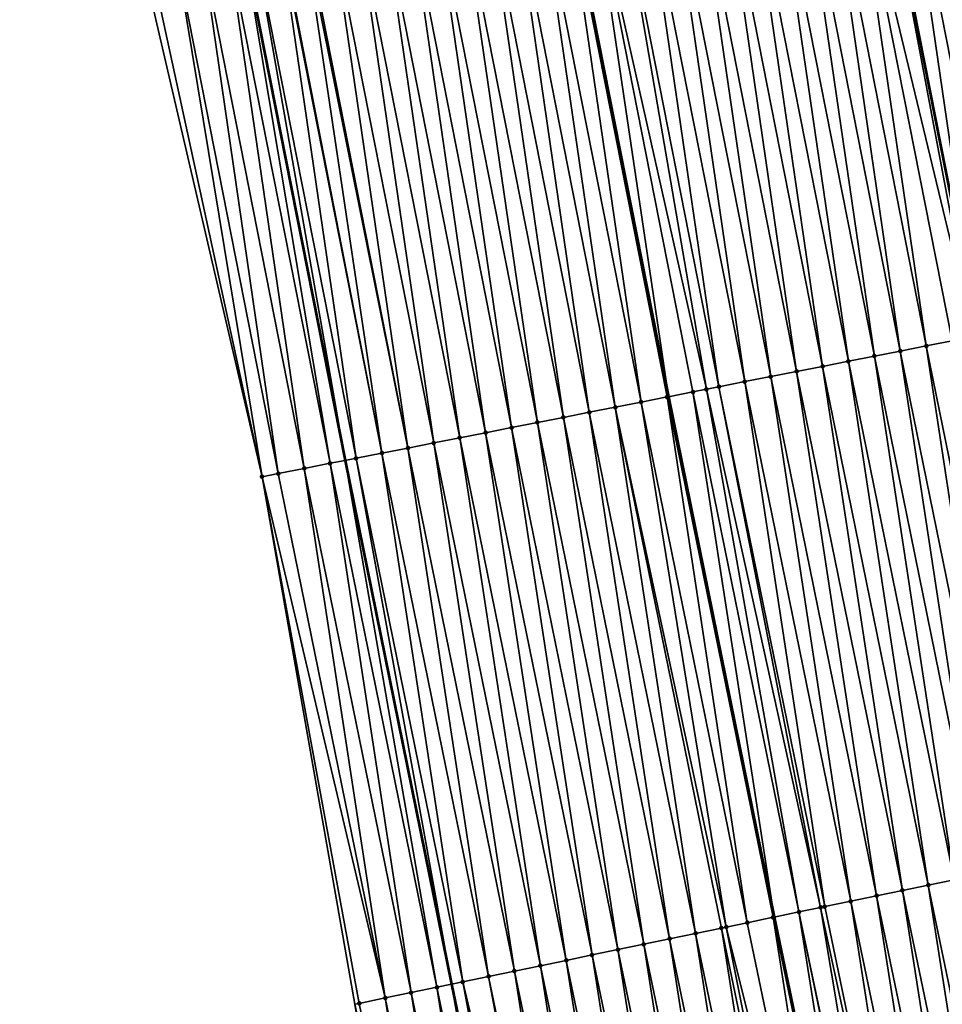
# Model space of a CAD drawing. Header units: feet. Extents: x 2007189 to 2022806, y 818621 to 837694.
# Tile 258 of 656: x 2011466 to 2011501, y 827110 to 827147. Entities that reach past the tile are written whole.
import ezdxf

# ---------------------------------------------------------------- set-up
doc = ezdxf.new("R2010")
doc.units = ezdxf.units.FT
doc.header["$MEASUREMENT"] = 0
for name, color, linetype, lineweight in [('EP_Travel Lane', 172, 'Continuous', 53), ('Road Shots', 141, 'Continuous', 100), ('Road X-Section', 40, 'Continuous', 13), ('STRIPING', 60, 'Continuous', 53)]:
    doc.layers.add(name, color=color, linetype=linetype, lineweight=lineweight)
doc.layers.add('I-77-MM17-21_SB-Surface-Border', color=7, linetype='Continuous')
doc.layers.add('I-77-MM17-21_SB-Surface-TIN', color=7, linetype='Continuous')

msp = doc.modelspace()

# ---------------------------------------------------------------- linework, layer by layer
at = {"layer": 'EP_Travel Lane'}
msp.add_polyline3d([(2011426.064436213, 827426.9163370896, 310.7935345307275), (2011429.090653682, 827407.1466084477, 310.8020995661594), (2011432.116868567, 827387.3768966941, 310.8280095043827), (2011435.14308394, 827367.6071817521, 310.8505468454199), (2011438.383504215, 827347.5752606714, 310.8550142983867), (2011441.677768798, 827327.8484129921, 310.8450038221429), (2011444.972028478, 827308.1215946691, 310.8676867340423), (2011448.266279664, 827288.3948272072, 310.9462052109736), (2011451.785399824, 827268.3978280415, 311.0168383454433), (2011455.348747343, 827248.7178492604, 311.0530579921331), (2011458.912086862, 827229.0379146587, 311.1058170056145), (2011462.475431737, 827209.3579504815, 311.1475301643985), (2011466.304121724, 827189.3753401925, 311.1956917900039), (2011470.173182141, 827169.7531448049, 311.2224514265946), (2011474.042224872, 827150.131039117, 311.2814960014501), (2011477.91123895, 827130.5090787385, 311.3928409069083), (2011481.943774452, 827110.6780281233, 311.4529107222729), (2011486.019857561, 827091.0979592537, 311.5345696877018), (2011490.095915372, 827071.518011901, 311.6420071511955), (2011494.171960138, 827051.938127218, 311.7626934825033), (2011498.561402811, 827032.0206688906, 311.8343273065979), (2011503.034300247, 827012.5273846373, 311.9249196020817), (2011507.507186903, 826993.0341473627, 312.0241428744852), (2011511.980064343, 826973.5409502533, 312.1307927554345)], dxfattribs=at)
at = {"layer": 'I-77-MM17-21_SB-Surface-Border', "color": 3, "linetype": 'Continuous', "lineweight": -3}
msp.add_polyline3d([(2011508.501863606, 826972.7529441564, 312.2280036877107), (2011503.139366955, 826992.0446366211, 312.1538696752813), (2011499.053788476, 827011.6255781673, 312.0363554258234), (2011494.003149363, 827030.9878409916, 311.9389719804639), (2011490.003879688, 827051.0708970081, 311.8562956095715), (2011485.576583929, 827070.5778773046, 311.7797985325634), (2011481.447137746, 827090.1467194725, 311.6741748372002), (2011478.279633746, 827109.915714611, 311.5483360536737), (2011474.770456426, 827129.8902702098, 311.4510833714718), (2011470.246025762, 827149.3831021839, 311.3533416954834), (2011466.741395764, 827169.0770481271, 311.3022009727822), (2011463.03818234, 827188.7319729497, 311.2909535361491), (2011457.694417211, 827208.4927978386, 311.3367523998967), (2011454.197824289, 827228.1848614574, 311.2997725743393), (2011450.313611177, 827247.8067217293, 311.2559457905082), (2011447.416001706, 827267.6070954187, 311.1663260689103), (2011443.057618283, 827287.525218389, 311.1672876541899), (2011438.967472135, 827307.1191249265, 311.1410504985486), (2011435.842362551, 827326.8741582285, 311.0839531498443), (2011432.026686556, 827346.5139510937, 311.113053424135), (2011429.609889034, 827366.7573942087, 311.0491658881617), (2011426.783208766, 827386.5577401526, 311.0058576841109), (2011425.399805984, 827406.5797546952, 310.9208343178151), (2011421.566969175, 827426.2255988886, 310.9372846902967)], dxfattribs=at)
at = {"layer": 'I-77-MM17-21_SB-Surface-TIN', "color": 128, "linetype": 'Continuous', "lineweight": -3}
for points in [[(2011502.854052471, 827135.4219310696, 310.4201191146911), (2011499.968082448, 827155.2375396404, 310.2785000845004), (2011498.986931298, 827155.044297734, 310.3202895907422)], [(2011503.835202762, 827135.6151773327, 310.3798976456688), (2011500.949233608, 827155.4307815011, 310.2366941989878), (2011499.968082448, 827155.2375396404, 310.2785000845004)], [(2011502.854052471, 827135.4219310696, 310.4201191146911), (2011503.835202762, 827135.6151773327, 310.3798976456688), (2011499.968082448, 827155.2375396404, 310.2785000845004)], [(2011498.986931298, 827155.044297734, 310.3202895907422), (2011498.005778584, 827154.8510397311, 310.3566090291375), (2011501.872902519, 827135.2286595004, 310.4515497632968)], [(2011502.854052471, 827135.4219310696, 310.4201191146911), (2011498.986931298, 827155.044297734, 310.3202895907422), (2011501.872902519, 827135.2286595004, 310.4515497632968)], [(2011499.910613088, 827134.8421339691, 310.5197961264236), (2011497.024636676, 827154.6577749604, 310.3898458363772), (2011496.043489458, 827154.4645131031, 310.4244546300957)], [(2011501.698767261, 827135.1943550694, 310.4562819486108), (2011498.005778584, 827154.8510397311, 310.3566090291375), (2011497.024636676, 827154.6577749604, 310.3898458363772)], [(2011499.910613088, 827134.8421339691, 310.5197961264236), (2011500.891762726, 827135.0353835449, 310.4807670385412), (2011497.024636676, 827154.6577749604, 310.3898458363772)], [(2011500.891762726, 827135.0353835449, 310.4807670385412), (2011501.698767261, 827135.1943550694, 310.4562819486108), (2011497.024636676, 827154.6577749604, 310.3898458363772)], [(2011501.698767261, 827135.1943550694, 310.4562819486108), (2011501.872902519, 827135.2286595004, 310.4515497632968), (2011498.005778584, 827154.8510397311, 310.3566090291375)], [(2011497.948313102, 827134.4556384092, 310.5991470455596), (2011495.062341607, 827154.2712544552, 310.4602185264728), (2011494.081191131, 827154.0780091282, 310.5007768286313)], [(2011498.929464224, 827134.6488804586, 310.5574090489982), (2011496.043489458, 827154.4645131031, 310.4244546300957), (2011495.062341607, 827154.2712544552, 310.4602185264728)], [(2011497.948313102, 827134.4556384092, 310.5991470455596), (2011498.929464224, 827134.6488804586, 310.5574090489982), (2011495.062341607, 827154.2712544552, 310.4602185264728)], [(2011498.929464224, 827134.6488804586, 310.5574090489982), (2011499.910613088, 827134.8421339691, 310.5197961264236), (2011496.043489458, 827154.4645131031, 310.4244546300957)], [(2011495.986007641, 827134.0691706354, 310.6884986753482), (2011493.100039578, 827153.8847692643, 310.5433014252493), (2011492.118887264, 827153.6915332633, 310.5872163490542)], [(2011496.967161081, 827134.2624009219, 310.6425270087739), (2011494.081191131, 827154.0780091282, 310.5007768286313), (2011493.100039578, 827153.8847692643, 310.5433014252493)], [(2011495.986007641, 827134.0691706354, 310.6884986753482), (2011496.967161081, 827134.2624009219, 310.6425270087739), (2011493.100039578, 827153.8847692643, 310.5433014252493)], [(2011496.967161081, 827134.2624009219, 310.6425270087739), (2011497.948313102, 827134.4556384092, 310.5991470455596), (2011494.081191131, 827154.0780091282, 310.5007768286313)], [(2011494.023707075, 827133.6826780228, 310.7689103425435), (2011491.13773598, 827153.498292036, 310.6292501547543), (2011490.156586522, 827153.3050415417, 310.6679486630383)], [(2011495.004857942, 827133.8759213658, 310.7276379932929), (2011492.118887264, 827153.6915332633, 310.5872163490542), (2011491.13773598, 827153.498292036, 310.6292501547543)], [(2011494.023707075, 827133.6826780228, 310.7689103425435), (2011495.004857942, 827133.8759213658, 310.7276379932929), (2011491.13773598, 827153.498292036, 310.6292501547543)], [(2011495.004857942, 827133.8759213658, 310.7276379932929), (2011495.986007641, 827134.0691706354, 310.6884986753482), (2011492.118887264, 827153.6915332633, 310.5872163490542)], [(2011492.06140324, 827133.2962019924, 310.8552902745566), (2011489.17543581, 827153.1117974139, 310.7089386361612), (2011488.194284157, 827152.9185580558, 310.7516452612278)], [(2011493.042555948, 827133.4894359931, 310.8106554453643), (2011490.156586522, 827153.3050415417, 310.6679486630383), (2011489.17543581, 827153.1117974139, 310.7089386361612)], [(2011492.06140324, 827133.2962019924, 310.8552902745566), (2011493.042555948, 827133.4894359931, 310.8106554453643), (2011489.17543581, 827153.1117974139, 310.7089386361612)], [(2011493.042555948, 827133.4894359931, 310.8106554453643), (2011494.023707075, 827133.6826780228, 310.7689103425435), (2011490.156586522, 827153.3050415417, 310.6679486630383)], [(2011487.213133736, 827152.7253124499, 310.7921031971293), (2011486.281623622, 827152.5418291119, 310.8253876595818), (2011490.149681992, 827132.9196592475, 310.9294093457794)], [(2011491.588992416, 827133.2031569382, 310.8748132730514), (2011488.194284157, 827152.9185580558, 310.7516452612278), (2011487.213133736, 827152.7253124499, 310.7921031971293)], [(2011491.080253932, 827133.1029507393, 310.8937156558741), (2011487.213133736, 827152.7253124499, 310.7921031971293), (2011490.149681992, 827132.9196592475, 310.9294093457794)], [(2011491.080253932, 827133.1029507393, 310.8937156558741), (2011491.588992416, 827133.2031569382, 310.8748132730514), (2011487.213133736, 827152.7253124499, 310.7921031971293)], [(2011491.588992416, 827133.2031569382, 310.8748132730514), (2011492.06140324, 827133.2962019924, 310.8552902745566), (2011488.194284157, 827152.9185580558, 310.7516452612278)], [(2011488.136809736, 827132.5231780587, 311.0021818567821), (2011485.250837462, 827152.3387980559, 310.8646753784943), (2011484.269689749, 827152.1455387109, 310.9001883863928)], [(2011489.117954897, 827132.716450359, 310.9713316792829), (2011486.231986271, 827152.532051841, 310.8271612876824), (2011485.250837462, 827152.3387980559, 310.8646753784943)], [(2011488.136809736, 827132.5231780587, 311.0021818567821), (2011489.117954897, 827132.716450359, 310.9713316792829), (2011485.250837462, 827152.3387980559, 310.8646753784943)], [(2011490.099105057, 827132.9096972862, 310.9313493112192), (2011486.281623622, 827152.5418291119, 310.8253876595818), (2011486.231986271, 827152.532051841, 310.8271612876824)], [(2011489.117954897, 827132.716450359, 310.9713316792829), (2011490.099105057, 827132.9096972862, 310.9313493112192), (2011486.231986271, 827152.532051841, 310.8271612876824)], [(2011490.099105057, 827132.9096972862, 310.9313493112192), (2011490.149681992, 827132.9196592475, 310.9294093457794), (2011486.281623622, 827152.5418291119, 310.8253876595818)], [(2011486.174519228, 827132.1366344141, 311.0642262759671), (2011483.28854432, 827151.9522677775, 310.931530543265), (2011482.307397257, 827151.7590051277, 310.9658541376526)], [(2011487.155666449, 827132.3298962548, 311.0296115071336), (2011484.269689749, 827152.1455387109, 310.9001883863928), (2011483.28854432, 827151.9522677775, 310.931530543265)], [(2011486.174519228, 827132.1366344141, 311.0642262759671), (2011487.155666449, 827132.3298962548, 311.0296115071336), (2011483.28854432, 827151.9522677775, 310.931530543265)], [(2011487.155666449, 827132.3298962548, 311.0296115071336), (2011488.136809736, 827132.5231780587, 311.0021818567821), (2011484.269689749, 827152.1455387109, 310.9001883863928)], [(2011484.212219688, 827131.750136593, 311.1427633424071), (2011481.326248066, 827151.5657532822, 311.0040663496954), (2011480.345097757, 827151.3725071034, 311.0443180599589)], [(2011485.193370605, 827131.9433796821, 311.1013996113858), (2011482.307397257, 827151.7590051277, 310.9658541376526), (2011481.326248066, 827151.5657532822, 311.0040663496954)], [(2011484.212219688, 827131.750136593, 311.1427633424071), (2011485.193370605, 827131.9433796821, 311.1013996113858), (2011481.326248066, 827151.5657532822, 311.0040663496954)], [(2011485.193370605, 827131.9433796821, 311.1013996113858), (2011486.174519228, 827132.1366344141, 311.0642262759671), (2011482.307397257, 827151.7590051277, 310.9658541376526)], [(2011482.249917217, 827131.363653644, 311.2266531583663), (2011479.363946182, 827151.1792673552, 311.0868842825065), (2011478.382794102, 827150.9860301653, 311.1303712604)], [(2011483.231068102, 827131.5568968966, 311.185348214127), (2011480.345097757, 827151.3725071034, 311.0443180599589), (2011479.363946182, 827151.1792673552, 311.0868842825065)], [(2011482.249917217, 827131.363653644, 311.2266531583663), (2011483.231068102, 827131.5568968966, 311.185348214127), (2011479.363946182, 827151.1792673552, 311.0868842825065)], [(2011483.231068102, 827131.5568968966, 311.185348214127), (2011484.212219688, 827131.750136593, 311.1427633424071), (2011480.345097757, 827151.3725071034, 311.0443180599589)], [(2011480.287614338, 827130.9771727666, 311.3112885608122), (2011477.401642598, 827150.7927900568, 311.1728078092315), (2011476.420492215, 827150.5995442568, 311.2131958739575)], [(2011481.268765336, 827131.1704154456, 311.2697771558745), (2011478.382794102, 827150.9860301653, 311.1303712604), (2011477.401642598, 827150.7927900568, 311.1728078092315)], [(2011480.287614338, 827130.9771727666, 311.3112885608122), (2011481.268765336, 827131.1704154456, 311.2697771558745), (2011477.401642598, 827150.7927900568, 311.1728078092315)], [(2011481.268765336, 827131.1704154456, 311.2697771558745), (2011482.249917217, 827131.363653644, 311.2266531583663), (2011478.382794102, 827150.9860301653, 311.1303712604)], [(2011478.325318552, 827130.5906558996, 311.3829706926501), (2011475.439345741, 827150.4062786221, 311.246445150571), (2011474.458202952, 827150.2129942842, 311.2729628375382)], [(2011479.306465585, 827130.7839186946, 311.3486994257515), (2011475.478769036, 827150.4140446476, 311.2452646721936), (2011475.439345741, 827150.4062786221, 311.246445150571)], [(2011478.325318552, 827130.5906558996, 311.3829706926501), (2011479.306465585, 827130.7839186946, 311.3486994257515), (2011475.439345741, 827150.4062786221, 311.246445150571)], [(2011479.306465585, 827130.7839186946, 311.3486994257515), (2011476.353764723, 827150.5864012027, 311.2157643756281), (2011475.478769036, 827150.4140446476, 311.2452646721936)], [(2011480.287614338, 827130.9771727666, 311.3112885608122), (2011476.420492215, 827150.5995442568, 311.2131958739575), (2011476.353764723, 827150.5864012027, 311.2157643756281)], [(2011479.306465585, 827130.7839186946, 311.3486994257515), (2011480.287614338, 827130.9771727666, 311.3112885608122), (2011476.353764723, 827150.5864012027, 311.2157643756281)], [(2011476.363040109, 827130.2040510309, 311.4229795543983), (2011473.477063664, 827150.0196921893, 311.2930894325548), (2011472.495926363, 827149.8263800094, 311.3095862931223)], [(2011477.344177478, 827130.3973628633, 311.4063576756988), (2011474.042224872, 827150.131039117, 311.2814960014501), (2011473.477063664, 827150.0196921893, 311.2930894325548)], [(2011476.363040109, 827130.2040510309, 311.4229795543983), (2011477.344177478, 827130.3973628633, 311.4063576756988), (2011473.477063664, 827150.0196921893, 311.2930894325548)], [(2011474.458202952, 827150.2129942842, 311.2729628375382), (2011474.042224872, 827150.131039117, 311.2814960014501), (2011477.91123895, 827130.5090787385, 311.3928409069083)], [(2011477.344177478, 827130.3973628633, 311.4063576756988), (2011477.91123895, 827130.5090787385, 311.3928409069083), (2011474.042224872, 827150.131039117, 311.2814960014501)], [(2011478.325318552, 827130.5906558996, 311.3829706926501), (2011474.458202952, 827150.2129942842, 311.2729628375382), (2011477.91123895, 827130.5090787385, 311.3928409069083)], [(2011475.381902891, 827130.010738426, 311.4393234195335), (2011472.495926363, 827149.8263800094, 311.3095862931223), (2011471.514788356, 827149.6330714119, 311.327372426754)], [(2011475.381902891, 827130.010738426, 311.4393234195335), (2011476.363040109, 827130.2040510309, 311.4229795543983), (2011472.495926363, 827149.8263800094, 311.3095862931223)], [(2011474.770456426, 827129.8902702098, 311.4510833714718), (2011470.533649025, 827149.439769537, 311.347578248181), (2011470.246025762, 827149.3831021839, 311.3533416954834)], [(2011474.770456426, 827129.8902702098, 311.4510833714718), (2011471.514788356, 827149.6330714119, 311.327372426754), (2011470.533649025, 827149.439769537, 311.347578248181)], [(2011474.770456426, 827129.8902702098, 311.4510833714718), (2011475.381902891, 827130.010738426, 311.4393234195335), (2011471.514788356, 827149.6330714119, 311.327372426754)], [(2011502.925111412, 827115.0418487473, 310.645491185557), (2011499.910613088, 827134.8421339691, 310.5197961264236), (2011498.929464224, 827134.6488804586, 310.5574090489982)], [(2011503.904162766, 827115.245462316, 310.604717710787), (2011500.891762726, 827135.0353835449, 310.4807670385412), (2011499.910613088, 827134.8421339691, 310.5197961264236)], [(2011502.925111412, 827115.0418487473, 310.645491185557), (2011503.904162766, 827115.245462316, 310.604717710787), (2011499.910613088, 827134.8421339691, 310.5197961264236)], [(2011500.967010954, 827114.6346108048, 310.7247461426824), (2011497.948313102, 827134.4556384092, 310.5991470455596), (2011496.967161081, 827134.2624009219, 310.6425270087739)], [(2011501.946059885, 827114.838236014, 310.686441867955), (2011498.929464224, 827134.6488804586, 310.5574090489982), (2011497.948313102, 827134.4556384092, 310.5991470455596)], [(2011500.967010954, 827114.6346108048, 310.7247461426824), (2011501.946059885, 827114.838236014, 310.686441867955), (2011497.948313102, 827134.4556384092, 310.5991470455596)], [(2011501.946059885, 827114.838236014, 310.686441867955), (2011502.925111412, 827115.0418487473, 310.645491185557), (2011498.929464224, 827134.6488804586, 310.5574090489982)], [(2011499.008903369, 827114.227407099, 310.8112634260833), (2011495.986007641, 827134.0691706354, 310.6884986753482), (2011495.004857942, 827133.8759213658, 310.7276379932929)], [(2011499.987955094, 827114.4310188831, 310.7701114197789), (2011496.967161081, 827134.2624009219, 310.6425270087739), (2011495.986007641, 827134.0691706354, 310.6884986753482)], [(2011499.008903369, 827114.227407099, 310.8112634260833), (2011499.987955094, 827114.4310188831, 310.7701114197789), (2011495.986007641, 827134.0691706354, 310.6884986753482)], [(2011499.987955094, 827114.4310188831, 310.7701114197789), (2011500.967010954, 827114.6346108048, 310.7247461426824), (2011496.967161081, 827134.2624009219, 310.6425270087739)], [(2011497.050801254, 827113.8201771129, 310.8922061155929), (2011494.023707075, 827133.6826780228, 310.7689103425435), (2011493.042555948, 827133.4894359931, 310.8106554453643)], [(2011498.029855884, 827114.0237749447, 310.8480944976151), (2011495.004857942, 827133.8759213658, 310.7276379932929), (2011494.023707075, 827133.6826780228, 310.7689103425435)], [(2011497.050801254, 827113.8201771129, 310.8922061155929), (2011498.029855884, 827114.0237749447, 310.8480944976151), (2011494.023707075, 827133.6826780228, 310.7689103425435)], [(2011498.029855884, 827114.0237749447, 310.8480944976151), (2011499.008903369, 827114.227407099, 310.8112634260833), (2011495.004857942, 827133.8759213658, 310.7276379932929)], [(2011495.90942584, 827113.5828160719, 310.9419975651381), (2011492.06140324, 827133.2962019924, 310.8552902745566), (2011491.588992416, 827133.2031569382, 310.8748132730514)], [(2011496.071747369, 827113.616575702, 310.9355584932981), (2011493.042555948, 827133.4894359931, 310.8106554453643), (2011492.06140324, 827133.2962019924, 310.8552902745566)], [(2011495.90942584, 827113.5828160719, 310.9419975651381), (2011496.071747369, 827113.616575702, 310.9355584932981), (2011492.06140324, 827133.2962019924, 310.8552902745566)], [(2011496.071747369, 827113.616575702, 310.9355584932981), (2011497.050801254, 827113.8201771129, 310.8922061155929), (2011493.042555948, 827133.4894359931, 310.8106554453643)], [(2011493.134603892, 827113.0056841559, 311.0470946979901), (2011490.099105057, 827132.9096972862, 310.9313493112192), (2011489.117954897, 827132.716450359, 310.9713316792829)], [(2011494.113651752, 827113.2093145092, 311.0098816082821), (2011490.149681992, 827132.9196592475, 310.9294093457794), (2011490.099105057, 827132.9096972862, 310.9313493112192)], [(2011493.134603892, 827113.0056841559, 311.0470946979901), (2011494.113651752, 827113.2093145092, 311.0098816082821), (2011490.099105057, 827132.9096972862, 310.9313493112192)], [(2011491.080253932, 827133.1029507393, 310.8937156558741), (2011490.149681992, 827132.9196592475, 310.9294093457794), (2011494.160125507, 827113.2189805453, 311.0081244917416)], [(2011494.113651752, 827113.2093145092, 311.0098816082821), (2011494.160125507, 827113.2189805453, 311.0081244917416), (2011490.149681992, 827132.9196592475, 310.9294093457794)], [(2011495.092699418, 827113.4129457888, 310.9728649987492), (2011491.588992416, 827133.2031569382, 310.8748132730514), (2011491.080253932, 827133.1029507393, 310.8937156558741)], [(2011495.092699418, 827113.4129457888, 310.9728649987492), (2011491.080253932, 827133.1029507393, 310.8937156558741), (2011494.160125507, 827113.2189805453, 311.0081244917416)], [(2011495.092699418, 827113.4129457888, 310.9728649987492), (2011495.90942584, 827113.5828160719, 310.9419975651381), (2011491.588992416, 827133.2031569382, 310.8748132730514)], [(2011491.176523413, 827112.5983502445, 311.1059926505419), (2011488.136809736, 827132.5231780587, 311.0021818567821), (2011487.155666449, 827132.3298962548, 311.0296115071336)], [(2011492.337864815, 827112.8399458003, 311.0720782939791), (2011489.117954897, 827132.716450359, 310.9713316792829), (2011488.136809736, 827132.5231780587, 311.0021818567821)], [(2011491.176523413, 827112.5983502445, 311.1059926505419), (2011492.155563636, 827112.8020172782, 311.076560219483), (2011488.136809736, 827132.5231780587, 311.0021818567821)], [(2011492.155563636, 827112.8020172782, 311.076560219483), (2011492.337864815, 827112.8399458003, 311.0720782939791), (2011488.136809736, 827132.5231780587, 311.0021818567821)], [(2011492.337864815, 827112.8399458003, 311.0720782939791), (2011493.134603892, 827113.0056841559, 311.0470946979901), (2011489.117954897, 827132.716450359, 310.9713316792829)], [(2011489.218425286, 827112.1911011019, 311.182871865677), (2011486.174519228, 827132.1366344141, 311.0642262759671), (2011485.193370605, 827131.9433796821, 311.1013996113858)], [(2011490.197472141, 827112.3947362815, 311.146682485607), (2011487.155666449, 827132.3298962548, 311.0296115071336), (2011486.174519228, 827132.1366344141, 311.0642262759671)], [(2011489.218425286, 827112.1911011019, 311.182871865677), (2011490.197472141, 827112.3947362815, 311.146682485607), (2011486.174519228, 827132.1366344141, 311.0642262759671)], [(2011490.197472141, 827112.3947362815, 311.146682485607), (2011491.176523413, 827112.5983502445, 311.1059926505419), (2011487.155666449, 827132.3298962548, 311.0296115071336)], [(2011488.239375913, 827111.9874780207, 311.2216275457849), (2011485.193370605, 827131.9433796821, 311.1013996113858), (2011484.212219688, 827131.750136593, 311.1427633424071)], [(2011488.239375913, 827111.9874780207, 311.2216275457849), (2011489.218425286, 827112.1911011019, 311.182871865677), (2011485.193370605, 827131.9433796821, 311.1013996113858)], [(2011486.28127382, 827111.5802479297, 311.3025479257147), (2011483.231068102, 827131.5568968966, 311.185348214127), (2011482.249917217, 827131.363653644, 311.2266531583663)], [(2011487.260321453, 827111.7838793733, 311.2655661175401), (2011484.212219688, 827131.750136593, 311.1427633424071), (2011483.231068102, 827131.5568968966, 311.185348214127)], [(2011486.28127382, 827111.5802479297, 311.3025479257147), (2011487.260321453, 827111.7838793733, 311.2655661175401), (2011483.231068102, 827131.5568968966, 311.185348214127)], [(2011487.260321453, 827111.7838793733, 311.2655661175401), (2011488.239375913, 827111.9874780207, 311.2216275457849), (2011484.212219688, 827131.750136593, 311.1427633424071)], [(2011484.323179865, 827111.1729787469, 311.3751762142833), (2011481.268765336, 827131.1704154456, 311.2697771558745), (2011480.287614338, 827130.9771727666, 311.3112885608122)], [(2011485.302226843, 827111.3766133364, 311.3388616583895), (2011482.249917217, 827131.363653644, 311.2266531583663), (2011481.268765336, 827131.1704154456, 311.2697771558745)], [(2011484.323179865, 827111.1729787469, 311.3751762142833), (2011485.302226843, 827111.3766133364, 311.3388616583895), (2011481.268765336, 827131.1704154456, 311.2697771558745)], [(2011485.302226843, 827111.3766133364, 311.3388616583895), (2011486.28127382, 827111.5802479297, 311.3025479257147), (2011482.249917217, 827131.363653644, 311.2266531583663)], [(2011482.365091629, 827110.7656820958, 311.4419778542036), (2011479.306465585, 827130.7839186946, 311.3486994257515), (2011478.325318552, 827130.5906558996, 311.3829706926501)], [(2011483.344134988, 827110.9693340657, 311.4093500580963), (2011480.287614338, 827130.9771727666, 311.3112885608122), (2011479.306465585, 827130.7839186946, 311.3486994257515)], [(2011482.365091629, 827110.7656820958, 311.4419778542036), (2011483.344134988, 827110.9693340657, 311.4093500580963), (2011479.306465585, 827130.7839186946, 311.3486994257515)], [(2011483.344134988, 827110.9693340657, 311.4093500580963), (2011484.323179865, 827111.1729787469, 311.3751762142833), (2011480.287614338, 827130.9771727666, 311.3112885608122)], [(2011480.40702141, 827110.3582988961, 311.4904206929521), (2011477.344177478, 827130.3973628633, 311.4063576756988), (2011476.363040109, 827130.2040510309, 311.4229795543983)], [(2011481.386055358, 827110.5619960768, 311.4673831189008), (2011477.91123895, 827130.5090787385, 311.3928409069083), (2011477.344177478, 827130.3973628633, 311.4063576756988)], [(2011480.40702141, 827110.3582988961, 311.4904206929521), (2011481.386055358, 827110.5619960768, 311.4673831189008), (2011477.344177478, 827130.3973628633, 311.4063576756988)], [(2011478.325318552, 827130.5906558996, 311.3829706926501), (2011477.91123895, 827130.5090787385, 311.3928409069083), (2011481.943774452, 827110.6780281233, 311.4529107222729)], [(2011481.386055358, 827110.5619960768, 311.4673831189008), (2011481.943774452, 827110.6780281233, 311.4529107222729), (2011477.91123895, 827130.5090787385, 311.3928409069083)], [(2011482.365091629, 827110.7656820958, 311.4419778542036), (2011478.325318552, 827130.5906558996, 311.3829706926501), (2011481.943774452, 827110.6780281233, 311.4529107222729)], [(2011479.427985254, 827110.1546123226, 311.51570833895), (2011475.381902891, 827130.010738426, 311.4393234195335), (2011474.770456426, 827129.8902702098, 311.4510833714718)], [(2011478.279633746, 827109.915714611, 311.5483360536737), (2011478.448946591, 827109.9509377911, 311.5435503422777), (2011474.770456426, 827129.8902702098, 311.4510833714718)], [(2011478.448946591, 827109.9509377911, 311.5435503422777), (2011479.427985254, 827110.1546123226, 311.51570833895), (2011474.770456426, 827129.8902702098, 311.4510833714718)], [(2011479.427985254, 827110.1546123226, 311.51570833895), (2011476.363040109, 827130.2040510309, 311.4229795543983), (2011475.381902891, 827130.010738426, 311.4393234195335)], [(2011479.427985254, 827110.1546123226, 311.51570833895), (2011480.40702141, 827110.3582988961, 311.4904206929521), (2011476.363040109, 827130.2040510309, 311.4229795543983)], [(2011504.064024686, 827094.8510143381, 310.865402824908), (2011500.967010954, 827114.6346108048, 310.7247461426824), (2011499.987955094, 827114.4310188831, 310.7701114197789)], [(2011503.084975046, 827094.6473925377, 310.9044311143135), (2011499.987955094, 827114.4310188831, 310.7701114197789), (2011499.008903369, 827114.227407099, 310.8112634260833)], [(2011503.084975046, 827094.6473925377, 310.9044311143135), (2011504.064024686, 827094.8510143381, 310.865402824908), (2011499.987955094, 827114.4310188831, 310.7701114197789)], [(2011501.12687229, 827094.2401656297, 310.986028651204), (2011498.029855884, 827114.0237749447, 310.8480944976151), (2011497.050801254, 827113.8201771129, 310.8922061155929)], [(2011502.105924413, 827094.4437755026, 310.9444702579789), (2011499.008903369, 827114.227407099, 310.8112634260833), (2011498.029855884, 827114.0237749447, 310.8480944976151)], [(2011501.12687229, 827094.2401656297, 310.986028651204), (2011502.105924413, 827094.4437755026, 310.9444702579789), (2011498.029855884, 827114.0237749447, 310.8480944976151)], [(2011502.105924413, 827094.4437755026, 310.9444702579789), (2011503.084975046, 827094.6473925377, 310.9044311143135), (2011499.008903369, 827114.227407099, 310.8112634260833)], [(2011499.215854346, 827093.8427509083, 311.0697204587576), (2011495.90942584, 827113.5828160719, 310.9419975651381), (2011495.092699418, 827113.4129457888, 310.9728649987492)], [(2011500.147818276, 827094.0365648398, 311.029513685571), (2011496.071747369, 827113.616575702, 310.9355584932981), (2011495.90942584, 827113.5828160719, 310.9419975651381)], [(2011499.215854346, 827093.8427509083, 311.0697204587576), (2011500.147818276, 827094.0365648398, 311.029513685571), (2011495.90942584, 827113.5828160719, 310.9419975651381)], [(2011500.147818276, 827094.0365648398, 311.029513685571), (2011497.050801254, 827113.8201771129, 310.8922061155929), (2011496.071747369, 827113.616575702, 310.9355584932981)], [(2011500.147818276, 827094.0365648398, 311.029513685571), (2011501.12687229, 827094.2401656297, 310.986028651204), (2011497.050801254, 827113.8201771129, 310.8922061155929)], [(2011497.210675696, 827093.4256689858, 311.1401389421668), (2011494.113651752, 827113.2093145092, 311.0098816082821), (2011493.134603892, 827113.0056841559, 311.0470946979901)], [(2011498.18972466, 827093.6292940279, 311.101798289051), (2011494.160125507, 827113.2189805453, 311.0081244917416), (2011494.113651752, 827113.2093145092, 311.0098816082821)], [(2011497.210675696, 827093.4256689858, 311.1401389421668), (2011498.18972466, 827093.6292940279, 311.101798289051), (2011494.113651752, 827113.2093145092, 311.0098816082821)], [(2011495.092699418, 827113.4129457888, 310.9728649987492), (2011494.160125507, 827113.2189805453, 311.0081244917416), (2011498.236198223, 827093.6389616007, 311.1003617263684)], [(2011498.18972466, 827093.6292940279, 311.101798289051), (2011498.236198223, 827093.6389616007, 311.1003617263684), (2011494.160125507, 827113.2189805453, 311.0081244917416)], [(2011499.168765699, 827093.8329571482, 311.0715347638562), (2011495.092699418, 827113.4129457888, 310.9728649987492), (2011498.236198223, 827093.6389616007, 311.1003617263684)], [(2011499.168765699, 827093.8329571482, 311.0715347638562), (2011499.215854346, 827093.8427509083, 311.0697204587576), (2011495.092699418, 827113.4129457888, 310.9728649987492)], [(2011495.252589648, 827093.01836182, 311.2047121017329), (2011492.155563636, 827112.8020172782, 311.076560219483), (2011491.176523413, 827112.5983502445, 311.1059926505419)], [(2011496.231630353, 827093.2220265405, 311.1747880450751), (2011492.337864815, 827112.8399458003, 311.0720782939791), (2011492.155563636, 827112.8020172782, 311.076560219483)], [(2011495.252589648, 827093.01836182, 311.2047121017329), (2011496.231630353, 827093.2220265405, 311.1747880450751), (2011492.155563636, 827112.8020172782, 311.076560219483)], [(2011497.210675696, 827093.4256689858, 311.1401389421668), (2011493.134603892, 827113.0056841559, 311.0470946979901), (2011492.337864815, 827112.8399458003, 311.0720782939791)], [(2011496.231630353, 827093.2220265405, 311.1747880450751), (2011497.210675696, 827093.4256689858, 311.1401389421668), (2011492.337864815, 827112.8399458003, 311.0720782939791)], [(2011493.294495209, 827092.6110949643, 311.2778358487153), (2011490.197472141, 827112.3947362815, 311.146682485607), (2011489.218425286, 827112.1911011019, 311.182871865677)], [(2011494.273542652, 827092.8147273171, 311.2410459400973), (2011491.176523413, 827112.5983502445, 311.1059926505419), (2011490.197472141, 827112.3947362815, 311.146682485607)], [(2011493.294495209, 827092.6110949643, 311.2778358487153), (2011494.273542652, 827092.8147273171, 311.2410459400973), (2011490.197472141, 827112.3947362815, 311.146682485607)], [(2011494.273542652, 827092.8147273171, 311.2410459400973), (2011495.252589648, 827093.01836182, 311.2047121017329), (2011491.176523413, 827112.5983502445, 311.1059926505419)], [(2011492.315450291, 827092.4074504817, 311.312052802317), (2011489.218425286, 827112.1911011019, 311.182871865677), (2011488.239375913, 827111.9874780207, 311.2216275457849)], [(2011492.315450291, 827092.4074504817, 311.312052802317), (2011493.294495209, 827092.6110949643, 311.2778358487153), (2011489.218425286, 827112.1911011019, 311.182871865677)], [(2011490.357346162, 827092.0002301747, 311.3950505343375), (2011487.260321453, 827111.7838793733, 311.2655661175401), (2011486.28127382, 827111.5802479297, 311.3025479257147)], [(2011491.336396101, 827092.2038505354, 311.3557168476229), (2011488.239375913, 827111.9874780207, 311.2216275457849), (2011487.260321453, 827111.7838793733, 311.2655661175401)], [(2011490.357346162, 827092.0002301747, 311.3950505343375), (2011491.336396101, 827092.2038505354, 311.3557168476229), (2011487.260321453, 827111.7838793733, 311.2655661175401)], [(2011491.336396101, 827092.2038505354, 311.3557168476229), (2011492.315450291, 827092.4074504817, 311.312052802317), (2011488.239375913, 827111.9874780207, 311.2216275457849)], [(2011488.399254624, 827091.5929493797, 311.465217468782), (2011485.302226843, 827111.3766133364, 311.3388616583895), (2011484.323179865, 827111.1729787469, 311.3751762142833)], [(2011489.378300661, 827091.7965884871, 311.4298603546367), (2011486.28127382, 827111.5802479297, 311.3025479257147), (2011485.302226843, 827111.3766133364, 311.3388616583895)], [(2011488.399254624, 827091.5929493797, 311.465217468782), (2011489.378300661, 827091.7965884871, 311.4298603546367), (2011485.302226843, 827111.3766133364, 311.3388616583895)], [(2011489.378300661, 827091.7965884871, 311.4298603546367), (2011490.357346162, 827092.0002301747, 311.3950505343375), (2011486.28127382, 827111.5802479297, 311.3025479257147)], [(2011487.012370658, 827091.3044629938, 311.5116400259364), (2011483.344134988, 827110.9693340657, 311.4093500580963), (2011482.365091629, 827110.7656820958, 311.4419778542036)], [(2011487.42020944, 827091.3893061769, 311.4997058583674), (2011484.323179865, 827111.1729787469, 311.3751762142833), (2011483.344134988, 827110.9693340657, 311.4093500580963)], [(2011487.012370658, 827091.3044629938, 311.5116400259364), (2011487.42020944, 827091.3893061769, 311.4997058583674), (2011483.344134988, 827110.9693340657, 311.4093500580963)], [(2011487.42020944, 827091.3893061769, 311.4997058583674), (2011488.399254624, 827091.5929493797, 311.465217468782), (2011484.323179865, 827111.1729787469, 311.3751762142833)], [(2011484.483102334, 827090.7782399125, 311.5741835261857), (2011481.386055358, 827110.5619960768, 311.4673831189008), (2011480.40702141, 827110.3582988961, 311.4904206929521)], [(2011485.462140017, 827090.9819191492, 311.5473386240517), (2011481.943774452, 827110.6780281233, 311.4529107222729), (2011481.386055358, 827110.5619960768, 311.4673831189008)], [(2011484.483102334, 827090.7782399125, 311.5741835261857), (2011485.462140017, 827090.9819191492, 311.5473386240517), (2011481.386055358, 827110.5619960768, 311.4673831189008)], [(2011482.365091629, 827110.7656820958, 311.4419778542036), (2011481.943774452, 827110.6780281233, 311.4529107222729), (2011486.019857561, 827091.0979592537, 311.5345696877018)], [(2011485.462140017, 827090.9819191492, 311.5473386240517), (2011486.019857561, 827091.0979592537, 311.5345696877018), (2011481.943774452, 827110.6780281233, 311.4529107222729)], [(2011486.441173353, 827091.1856192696, 311.5249236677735), (2011482.365091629, 827110.7656820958, 311.4419778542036), (2011486.019857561, 827091.0979592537, 311.5345696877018)], [(2011486.441173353, 827091.1856192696, 311.5249236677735), (2011487.012370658, 827091.3044629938, 311.5116400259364), (2011482.365091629, 827110.7656820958, 311.4419778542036)], [(2011482.52501334, 827090.3709469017, 311.6417592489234), (2011479.427985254, 827110.1546123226, 311.51570833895), (2011478.448946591, 827109.9509377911, 311.5435503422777)], [(2011483.504059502, 827090.5745854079, 311.6062745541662), (2011480.40702141, 827110.3582988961, 311.4904206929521), (2011479.427985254, 827110.1546123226, 311.51570833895)], [(2011482.52501334, 827090.3709469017, 311.6417592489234), (2011483.504059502, 827090.5745854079, 311.6062745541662), (2011479.427985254, 827110.1546123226, 311.51570833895)], [(2011483.504059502, 827090.5745854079, 311.6062745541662), (2011484.483102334, 827090.7782399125, 311.5741835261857), (2011480.40702141, 827110.3582988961, 311.4904206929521)], [(2011482.52501334, 827090.3709469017, 311.6417592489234), (2011478.448946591, 827109.9509377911, 311.5435503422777), (2011478.279633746, 827109.915714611, 311.5483360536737)]]:
    msp.add_3dface(points, dxfattribs=at)
at = {"layer": 'Road Shots', "lineweight": 100}
for p in [(2011499.910613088, 827134.8421339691, 310.5197961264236), (2011497.948313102, 827134.4556384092, 310.5991470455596), (2011498.929464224, 827134.6488804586, 310.5574090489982), (2011495.986007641, 827134.0691706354, 310.6884986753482), (2011496.967161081, 827134.2624009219, 310.6425270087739), (2011494.023707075, 827133.6826780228, 310.7689103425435), (2011495.004857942, 827133.8759213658, 310.7276379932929), (2011492.06140324, 827133.2962019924, 310.8552902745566), (2011493.042555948, 827133.4894359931, 310.8106554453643), (2011490.099105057, 827132.9096972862, 310.9313493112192), (2011491.080253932, 827133.1029507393, 310.8937156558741), (2011491.588992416, 827133.2031569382, 310.8748132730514), (2011488.136809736, 827132.5231780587, 311.0021818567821), (2011489.117954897, 827132.716450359, 310.9713316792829), (2011486.174519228, 827132.1366344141, 311.0642262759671), (2011487.155666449, 827132.3298962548, 311.0296115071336), (2011485.193370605, 827131.9433796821, 311.1013996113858), (2011483.231068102, 827131.5568968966, 311.185348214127), (2011484.212219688, 827131.750136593, 311.1427633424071), (2011481.268765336, 827131.1704154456, 311.2697771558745), (2011482.249917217, 827131.363653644, 311.2266531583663), (2011479.306465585, 827130.7839186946, 311.3486994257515), (2011480.287614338, 827130.9771727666, 311.3112885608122), (2011477.344177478, 827130.3973628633, 311.4063576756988), (2011478.325318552, 827130.5906558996, 311.3829706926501), (2011474.770456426, 827129.8902702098, 311.4510833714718), (2011474.770456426, 827129.8902702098, 311.4510833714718), (2011475.381902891, 827130.010738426, 311.4393234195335), (2011476.363040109, 827130.2040510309, 311.4229795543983), (2011499.987955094, 827114.4310188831, 310.7701114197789), (2011498.029855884, 827114.0237749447, 310.8480944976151), (2011499.008903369, 827114.227407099, 310.8112634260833), (2011495.90942584, 827113.5828160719, 310.9419975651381), (2011496.071747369, 827113.616575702, 310.9355584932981), (2011497.050801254, 827113.8201771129, 310.8922061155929), (2011494.113651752, 827113.2093145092, 311.0098816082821), (2011495.092699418, 827113.4129457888, 310.9728649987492), (2011492.155563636, 827112.8020172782, 311.076560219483), (2011492.337864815, 827112.8399458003, 311.0720782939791), (2011493.134603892, 827113.0056841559, 311.0470946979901), (2011490.197472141, 827112.3947362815, 311.146682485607), (2011491.176523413, 827112.5983502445, 311.1059926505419), (2011489.218425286, 827112.1911011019, 311.182871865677), (2011487.260321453, 827111.7838793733, 311.2655661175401), (2011488.239375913, 827111.9874780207, 311.2216275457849), (2011485.302226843, 827111.3766133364, 311.3388616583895), (2011486.28127382, 827111.5802479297, 311.3025479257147), (2011483.344134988, 827110.9693340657, 311.4093500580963), (2011484.323179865, 827111.1729787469, 311.3751762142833), (2011481.386055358, 827110.5619960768, 311.4673831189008), (2011482.365091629, 827110.7656820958, 311.4419778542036), (2011479.427985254, 827110.1546123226, 311.51570833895), (2011480.40702141, 827110.3582988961, 311.4904206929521), (2011478.448946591, 827109.9509377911, 311.5435503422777)]:
    msp.add_point(p, dxfattribs=at)
at = {"layer": 'Road X-Section', "extrusion": (0.1933572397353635, -0.9811243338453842, 0.002831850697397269), "elevation": -422583.1711992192, "flags": 128}
msp.add_lwpolyline([(2133492.574373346, 1506.399714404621), (2133491.574373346, 1506.451172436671), (2133490.574373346, 1506.50229755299), (2133489.574373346, 1506.552655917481), (2133488.574373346, 1506.603777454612), (2133487.574373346, 1506.642074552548), (2133486.574373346, 1506.683605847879), (2133485.574373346, 1506.724899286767), (2133484.574373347, 1506.770084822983), (2133483.574373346, 1506.806517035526), (2133482.574373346, 1506.842991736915), (2133481.574373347, 1506.882388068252), (2133480.574373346, 1506.922737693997), (2133479.574373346, 1506.961806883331), (2133478.574373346, 1506.997708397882), (2133477.574373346, 1507.037955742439), (2133476.574373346, 1507.07838864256), (2133475.574373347, 1507.118610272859), (2133474.574373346, 1507.150040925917), (2133474.396886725, 1507.154773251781), (2133473.574373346, 1507.179258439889), (2133472.574373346, 1507.218287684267), (2133471.574373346, 1507.255900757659), (2133470.574373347, 1507.297638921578), (2133469.574373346, 1507.341019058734), (2133468.574373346, 1507.386990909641), (2133467.574373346, 1507.426130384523), (2133466.574373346, 1507.467402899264), (2133465.574373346, 1507.50914816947), (2133464.574373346, 1507.553783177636), (2133464.092886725, 1507.573306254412), (2133463.574373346, 1507.592208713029), (2133462.574373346, 1507.629842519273), (2133461.574373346, 1507.669825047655), (2133460.574373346, 1507.700675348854), (2133459.574373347, 1507.728105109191), (2133458.574373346, 1507.76272001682), (2133457.574373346, 1507.799893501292), (2133456.574373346, 1507.841257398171), (2133455.574373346, 1507.883842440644), (2133454.574373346, 1507.925147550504), (2133453.574373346, 1507.968271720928), (2133452.574373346, 1508.009783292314), (2133451.574373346, 1508.04719430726), (2133450.574373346, 1508.081465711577), (2133449.574373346, 1508.1048527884), (2133448.574373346, 1508.121474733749), (2133447.574373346, 1508.137818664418), (2133446.951172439, 1508.14957866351), (2133446.951172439, 1508.14957866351)], dxfattribs=at)
at = {"layer": 'Road X-Section', "extrusion": (0.2038034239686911, -0.9789999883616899, 0.004815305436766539), "elevation": -399792.9370300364, "flags": 128}
msp.add_lwpolyline([(2137876.00336194, 2234.940559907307), (2137875.00336194, 2234.991523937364), (2137874.00336194, 2235.037262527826), (2137873.00336194, 2235.086501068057), (2137872.00336194, 2235.132863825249), (2137871.00336194, 2235.163786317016), (2137870.00336194, 2235.211541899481), (2137869.00336194, 2235.254942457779), (2137868.00336194, 2235.303446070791), (2137867.00336194, 2235.339970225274), (2137866.00336194, 2235.380494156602), (2137865.00336194, 2235.416801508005), (2137864.00336194, 2235.455251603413), (2137863.00336194, 2235.494820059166), (2137862.00336194, 2235.53244234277), (2137861.00336194, 2235.571257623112), (2137860.00336194, 2235.608628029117), (2137859.00336194, 2235.650315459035), (2137858.00336194, 2235.686045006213), (2137857.00336194, 2235.721285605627), (2137856.00336194, 2235.755741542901), (2137855.00336194, 2235.796515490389), (2137854.00336194, 2235.83746664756), (2137853.00336194, 2235.87577136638), (2137852.00336194, 2235.921137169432), (2137851.00336194, 2235.962289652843), (2137850.00336194, 2235.999121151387), (2137849.00336194, 2236.043233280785), (2137848.00336194, 2236.086586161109), (2137847.837566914, 2236.093025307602), (2137847.00336194, 2236.123893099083), (2137846.00336194, 2236.160910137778), (2137845.00336194, 2236.198123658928), (2137844.189566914, 2236.223107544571), (2137844.00336194, 2236.227589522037), (2137843.00336194, 2236.257022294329), (2137842.00336194, 2236.297712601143), (2137841.00336194, 2236.333902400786), (2137840.003361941, 2236.372658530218), (2137839.00336194, 2236.416597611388), (2137838.00336194, 2236.453579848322), (2137837.00336194, 2236.48989400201), (2137836.00336194, 2236.526208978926), (2137835.00336194, 2236.560383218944), (2137834.00336194, 2236.59301139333), (2137833.00336194, 2236.618416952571), (2137832.00336194, 2236.641454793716), (2137831.00336194, 2236.666742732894), (2137830.00336194, 2236.694585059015), (2137829.830424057, 2236.699370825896), (2137829.830424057, 2236.699370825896)], dxfattribs=at)
at = {"layer": 'STRIPING'}
for points in [[(2011450.185599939, 827430.6208445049, 309.9088892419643), (2011453.222291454, 827410.8527337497, 309.9263982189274), (2011456.258982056, 827391.0846289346, 309.9500122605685), (2011459.295673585, 827371.3165180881, 309.9674370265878), (2011462.490950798, 827351.600238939, 309.975784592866), (2011465.785214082, 827331.8733990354, 309.9745889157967), (2011469.079473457, 827312.1465825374, 309.999161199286), (2011472.373731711, 827292.4197727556, 310.0311558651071), (2011475.832932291, 827272.749416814, 310.0820975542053), (2011479.396278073, 827253.0694476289, 310.1218870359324), (2011482.959616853, 827233.3895171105, 310.1762188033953), (2011486.522954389, 827213.7095934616, 310.2331264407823), (2011490.271469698, 827194.0961097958, 310.278159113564), (2011494.138627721, 827174.4735565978, 310.3108459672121), (2011498.005778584, 827154.8510397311, 310.3566090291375), (2011501.872902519, 827135.2286595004, 310.4515497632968), (2011505.862249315, 827115.6527443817, 310.5350221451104), (2011509.938319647, 827096.0727368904, 310.6296775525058), (2011514.014375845, 827076.492797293, 310.7387344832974), (2011518.090434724, 827056.9128448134, 310.8450628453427), (2011522.367235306, 827037.4127223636, 310.9422510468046), (2011526.789245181, 827017.9080179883, 311.0533166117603), (2011531.211244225, 826998.4033613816, 311.1731935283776), (2011535.633257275, 826978.8986429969, 311.2816777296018)], [(2011438.363849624, 827428.8052897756, 310.3619649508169), (2011441.401475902, 827409.0373246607, 310.3815281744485), (2011444.439101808, 827389.2693619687, 310.4035776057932), (2011447.476728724, 827369.5013927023, 310.41882828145), (2011450.696394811, 827349.6310292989, 310.4155244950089), (2011453.990656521, 827329.904198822, 310.4245995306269), (2011457.284915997, 827310.1773817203, 310.4485661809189), (2011460.579172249, 827290.4505839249, 310.4937127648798), (2011464.067686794, 827270.6204260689, 310.5475345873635), (2011467.631029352, 827250.940474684, 310.5940340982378), (2011471.194370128, 827231.260533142, 310.6442032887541), (2011474.757711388, 827211.5805889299, 310.6934008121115), (2011478.545440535, 827191.7865054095, 310.7384824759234), (2011482.41353518, 827172.1641515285, 310.7762727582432), (2011486.281623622, 827152.5418291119, 310.8253876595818), (2011490.149681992, 827132.9196592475, 310.9294093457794), (2011494.160125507, 827113.2189805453, 311.0081244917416), (2011498.236198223, 827093.6389616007, 311.1003617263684), (2011502.312261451, 827074.0589882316, 311.2022675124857), (2011506.388322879, 827054.4790235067, 311.3059870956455), (2011510.690366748, 827034.7679716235, 311.3931271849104), (2011515.086659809, 827015.257356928, 311.4901844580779), (2011519.482913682, 826995.7469161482, 311.6192840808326), (2011523.879181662, 826976.236412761, 311.7368502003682)]]:
    msp.add_polyline3d(points, dxfattribs=at)

doc.saveas('drawing.dxf')
